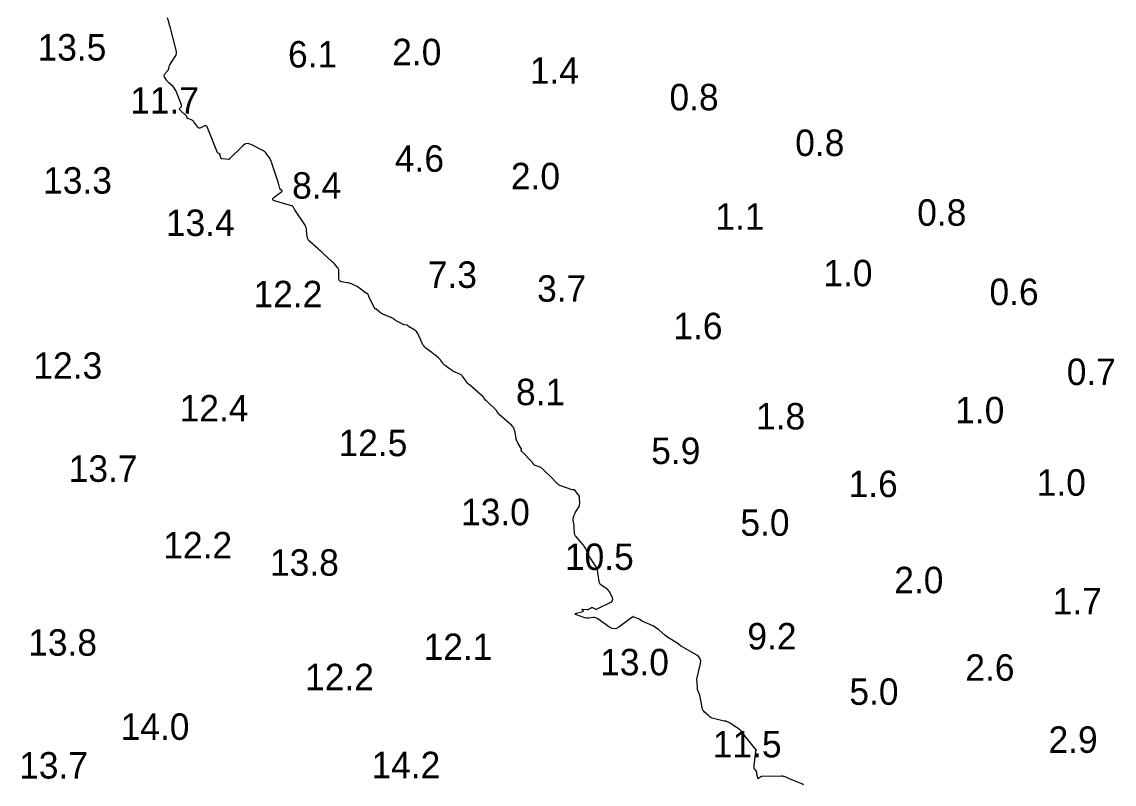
# Model space of a CAD drawing. Extents: x 815352 to 820877, y 582403 to 597439.
# Drawn here: x 817931.2 to 818137.8, y 595665.1 to 595809.2 of the extents above; entities that cross this region are included whole.
import ezdxf

# ---------------------------------------------------------------- set-up
doc = ezdxf.new("R2010")
doc.units = 0
doc.layers.add('V-CONT-EL12', color=7, linetype='Continuous')
doc.layers.add('V-TOPO-SOUN', color=7, linetype='Continuous')

msp = doc.modelspace()

# ---------------------------------------------------------------- linework, layer by layer
at = {"layer": 'V-CONT-EL12'}
msp.add_lwpolyline([(818079.03, 595664.95), (818078.74, 595665.13), (818078.43, 595665.29), (818078.11, 595665.43), (818076.42, 595666.11), (818076.29, 595666.16), (818076.17, 595666.21), (818076.04, 595666.26), (818075.92, 595666.32), (818075.42, 595666.53), (818075.29, 595666.57), (818075.16, 595666.61), (818075.03, 595666.62), (818074.9, 595666.63), (818071.25, 595666.55), (818071.16, 595666.54), (818071.07, 595666.52), (818070.99, 595666.48), (818070.91, 595666.43), (818070.61, 595666.2), (818070.54, 595666.16), (818070.49, 595666.16), (818070.44, 595666.19), (818070.42, 595666.27), (818070.25, 595667), (818070.24, 595667.05), (818070.23, 595667.11), (818070.22, 595667.17), (818070.21, 595667.22), (818070.18, 595667.45), (818070.17, 595667.5), (818070.15, 595667.55), (818070.12, 595667.6), (818070.08, 595667.64), (818069.78, 595667.98), (818069.75, 595668.03), (818069.72, 595668.08), (818069.71, 595668.13), (818069.71, 595668.18), (818069.73, 595668.41), (818069.73, 595668.46), (818069.73, 595668.52), (818069.74, 595668.57), (818069.75, 595668.63), (818070.03, 595671.33), (818070.03, 595671.36), (818070.04, 595671.38), (818070.05, 595671.41), (818070.07, 595671.43), (818070.13, 595671.51), (818070.14, 595671.53), (818070.15, 595671.56), (818070.14, 595671.58), (818070.13, 595671.6), (818067.91, 595674.31), (818067.82, 595674.41), (818067.74, 595674.52), (818067.66, 595674.62), (818067.58, 595674.73), (818067.25, 595675.15), (818067.17, 595675.25), (818067.08, 595675.34), (818066.98, 595675.43), (818066.87, 595675.51), (818065.25, 595676.57), (818065.17, 595676.62), (818065.09, 595676.66), (818065.01, 595676.7), (818064.92, 595676.74), (818064.49, 595676.95), (818064.45, 595676.96), (818064.42, 595676.97), (818064.39, 595676.97), (818064.35, 595676.98), (818064.22, 595676.98), (818064.18, 595676.98), (818064.15, 595676.99), (818064.11, 595676.99), (818064.08, 595677), (818062.05, 595677.5), (818061.8, 595677.58), (818061.56, 595677.68), (818061.34, 595677.82), (818061.14, 595677.98), (818060.35, 595678.69), (818060.18, 595678.87), (818060.04, 595679.08), (818059.93, 595679.31), (818059.87, 595679.56), (818059.44, 595681.89), (818059.41, 595682.01), (818059.38, 595682.13), (818059.34, 595682.25), (818059.29, 595682.37), (818059.02, 595682.98), (818059.01, 595683.02), (818059, 595683.07), (818058.99, 595683.11), (818058.99, 595683.15), (818058.99, 595683.33), (818058.99, 595683.37), (818058.99, 595683.42), (818058.99, 595683.46), (818058.99, 595683.51), (818058.97, 595684.18), (818058.97, 595684.24), (818058.96, 595684.31), (818058.96, 595684.37), (818058.94, 595684.44), (818058.89, 595684.7), (818058.89, 595684.76), (818058.88, 595684.83), (818058.89, 595684.89), (818058.9, 595684.96), (818059.58, 595687.9), (818059.62, 595688.38), (818059.52, 595688.8), (818059.28, 595689.15), (818058.9, 595689.45), (818055.93, 595691.17), (818055.87, 595691.21), (818055.82, 595691.25), (818055.76, 595691.29), (818055.71, 595691.33), (818055.51, 595691.51), (818055.46, 595691.56), (818055.41, 595691.6), (818055.35, 595691.64), (818055.3, 595691.67), (818053.84, 595692.55), (818053.58, 595692.71), (818053.33, 595692.88), (818053.08, 595693.07), (818052.85, 595693.26), (818051.72, 595694.24), (818051.44, 595694.46), (818051.16, 595694.66), (818050.86, 595694.84), (818050.55, 595695), (818048.56, 595695.92), (818048.5, 595695.95), (818048.44, 595695.98), (818048.38, 595696.02), (818048.33, 595696.06), (818048.1, 595696.22), (818048.05, 595696.26), (818047.99, 595696.3), (818047.93, 595696.33), (818047.86, 595696.36), (818046.86, 595696.76), (818046.83, 595696.77), (818046.81, 595696.77), (818046.79, 595696.76), (818046.77, 595696.74), (818046.7, 595696.66), (818046.68, 595696.65), (818046.66, 595696.63), (818046.64, 595696.61), (818046.62, 595696.59), (818044.14, 595694.76), (818043.72, 595694.53), (818043.3, 595694.45), (818042.87, 595694.52), (818042.44, 595694.74), (818040.14, 595696.37), (818039.94, 595696.48), (818039.74, 595696.55), (818039.53, 595696.58), (818039.3, 595696.58), (818038.39, 595696.47), (818038.17, 595696.45), (818037.94, 595696.47), (818037.73, 595696.51), (818037.51, 595696.58), (818036.1, 595697.12), (818035.94, 595697.2), (818035.89, 595697.28), (818035.95, 595697.35), (818036.12, 595697.41), (818037.37, 595697.73), (818037.42, 595697.75), (818037.44, 595697.78), (818037.44, 595697.81), (818037.4, 595697.86), (818037.22, 595698.06), (818037.19, 595698.1), (818037.19, 595698.13), (818037.22, 595698.15), (818037.27, 595698.15), (818038.13, 595698.12), (818038.23, 595698.12), (818038.33, 595698.14), (818038.43, 595698.17), (818038.52, 595698.22), (818038.88, 595698.45), (818038.97, 595698.49), (818039.07, 595698.51), (818039.16, 595698.49), (818039.25, 595698.46), (818039.64, 595698.23), (818039.74, 595698.19), (818039.84, 595698.17), (818039.94, 595698.18), (818040.04, 595698.22), (818042.64, 595699.53), (818042.85, 595699.67), (818042.96, 595699.85), (818042.98, 595700.05), (818042.91, 595700.3), (818042.41, 595701.38), (818042.29, 595701.6), (818042.14, 595701.79), (818041.96, 595701.96), (818041.76, 595702.11), (818040.91, 595702.65), (818040.71, 595702.8), (818040.57, 595702.98), (818040.46, 595703.18), (818040.4, 595703.42), (818040.04, 595705.9), (818040.03, 595705.95), (818040.02, 595705.99), (818039.99, 595706.03), (818039.96, 595706.06), (818039.83, 595706.2), (818039.8, 595706.24), (818039.77, 595706.28), (818039.74, 595706.31), (818039.72, 595706.35), (818038.39, 595708.4), (818038.32, 595708.5), (818038.26, 595708.61), (818038.21, 595708.73), (818038.17, 595708.84), (818038, 595709.38), (818037.96, 595709.47), (818037.92, 595709.55), (818037.88, 595709.64), (818037.83, 595709.72), (818037.6, 595710.03), (818037.55, 595710.11), (818037.49, 595710.18), (818037.43, 595710.26), (818037.37, 595710.33), (818035.94, 595712.05), (818035.85, 595712.17), (818035.79, 595712.3), (818035.74, 595712.43), (818035.72, 595712.58), (818035.67, 595713.34), (818035.66, 595713.41), (818035.66, 595713.49), (818035.66, 595713.57), (818035.66, 595713.64), (818035.66, 595713.95), (818035.66, 595714.02), (818035.66, 595714.1), (818035.65, 595714.17), (818035.64, 595714.25), (818035.49, 595715.08), (818035.48, 595715.2), (818035.48, 595715.31), (818035.5, 595715.42), (818035.53, 595715.53), (818035.7, 595715.96), (818035.74, 595716.07), (818035.79, 595716.17), (818035.84, 595716.27), (818035.9, 595716.37), (818036.51, 595717.38), (818036.61, 595717.58), (818036.68, 595717.78), (818036.72, 595718), (818036.73, 595718.22), (818036.7, 595719.2), (818036.68, 595719.38), (818036.64, 595719.56), (818036.56, 595719.72), (818036.46, 595719.87), (818035.83, 595720.68), (818035.8, 595720.71), (818035.77, 595720.73), (818035.73, 595720.74), (818035.69, 595720.74), (818035.51, 595720.73), (818035.46, 595720.73), (818035.42, 595720.73), (818035.37, 595720.74), (818035.33, 595720.75), (818033, 595721.59), (818032.88, 595721.64), (818032.76, 595721.71), (818032.65, 595721.79), (818032.54, 595721.88), (818032.15, 595722.28), (818032.05, 595722.38), (818031.95, 595722.48), (818031.85, 595722.58), (818031.75, 595722.68), (818029.61, 595724.76), (818029.5, 595724.86), (818029.37, 595724.95), (818029.24, 595725.02), (818029.09, 595725.08), (818028.32, 595725.32), (818028.26, 595725.35), (818028.21, 595725.38), (818028.16, 595725.42), (818028.12, 595725.47), (818027.96, 595725.68), (818027.92, 595725.73), (818027.87, 595725.78), (818027.83, 595725.83), (818027.78, 595725.88), (818025.76, 595727.98), (818025.72, 595728.02), (818025.7, 595728.06), (818025.69, 595728.11), (818025.69, 595728.17), (818025.71, 595728.38), (818025.71, 595728.44), (818025.7, 595728.49), (818025.69, 595728.54), (818025.66, 595728.58), (818025.02, 595729.66), (818024.91, 595729.85), (818024.82, 595730.06), (818024.75, 595730.27), (818024.7, 595730.49), (818024.45, 595731.88), (818024.37, 595732.17), (818024.25, 595732.44), (818024.08, 595732.68), (818023.87, 595732.9), (818021.49, 595735), (818021.43, 595735.05), (818021.38, 595735.11), (818021.34, 595735.17), (818021.3, 595735.24), (818021.15, 595735.51), (818021.11, 595735.57), (818021.07, 595735.64), (818021.02, 595735.69), (818020.97, 595735.75), (818019.09, 595737.55), (818019.05, 595737.58), (818019.02, 595737.62), (818018.98, 595737.66), (818018.94, 595737.7), (818018.79, 595737.88), (818018.76, 595737.91), (818018.73, 595737.95), (818018.71, 595737.98), (818018.69, 595738.02), (818018.61, 595738.17), (818018.58, 595738.21), (818018.56, 595738.24), (818018.53, 595738.27), (818018.5, 595738.3), (818015.88, 595740.58), (818015.7, 595740.74), (818015.54, 595740.91), (818015.39, 595741.09), (818015.25, 595741.28), (818014.71, 595742.07), (818014.57, 595742.24), (818014.41, 595742.4), (818014.23, 595742.52), (818014.03, 595742.63), (818012.96, 595743.09), (818012.86, 595743.13), (818012.77, 595743.18), (818012.68, 595743.24), (818012.59, 595743.3), (818012.24, 595743.57), (818012.16, 595743.63), (818012.07, 595743.69), (818011.98, 595743.76), (818011.89, 595743.82), (818011.28, 595744.23), (818011.15, 595744.32), (818011.03, 595744.43), (818010.93, 595744.55), (818010.83, 595744.67), (818010.48, 595745.21), (818010.38, 595745.34), (818010.28, 595745.46), (818010.17, 595745.57), (818010.05, 595745.68), (818009.38, 595746.22), (818009.23, 595746.34), (818009.08, 595746.46), (818008.92, 595746.58), (818008.77, 595746.7), (818007.65, 595747.55), (818007.43, 595747.74), (818007.24, 595747.96), (818007.07, 595748.19), (818006.94, 595748.45), (818006.1, 595750.31), (818006, 595750.5), (818005.87, 595750.67), (818005.72, 595750.81), (818005.54, 595750.93), (818004.46, 595751.55), (818004.43, 595751.57), (818004.4, 595751.59), (818004.37, 595751.62), (818004.35, 595751.65), (818004.27, 595751.77), (818004.24, 595751.8), (818004.21, 595751.83), (818004.18, 595751.84), (818004.15, 595751.85), (818003.56, 595751.97), (818003.45, 595751.99), (818003.35, 595752.03), (818003.25, 595752.07), (818003.15, 595752.12), (818002.15, 595752.65), (818002.05, 595752.71), (818001.95, 595752.76), (818001.85, 595752.82), (818001.76, 595752.88), (818001.38, 595753.13), (818001.29, 595753.19), (818001.19, 595753.25), (818001.09, 595753.3), (818000.99, 595753.34), (817999.51, 595753.98), (817999.36, 595754.05), (817999.22, 595754.13), (817999.09, 595754.22), (817998.96, 595754.32), (817998.26, 595754.92), (817998.24, 595754.93), (817998.22, 595754.94), (817998.2, 595754.95), (817998.18, 595754.94), (817998.08, 595754.93), (817998.06, 595754.94), (817998.04, 595754.94), (817998.02, 595754.96), (817998.01, 595754.97), (817996.87, 595757.3), (817996.85, 595757.35), (817996.83, 595757.4), (817996.81, 595757.45), (817996.79, 595757.5), (817996.72, 595757.72), (817996.7, 595757.76), (817996.68, 595757.79), (817996.64, 595757.82), (817996.6, 595757.84), (817996.42, 595757.89), (817996.37, 595757.9), (817996.33, 595757.92), (817996.29, 595757.94), (817996.25, 595757.97), (817995.08, 595758.9), (817994.91, 595759.03), (817994.74, 595759.14), (817994.55, 595759.24), (817994.36, 595759.33), (817993.57, 595759.67), (817993.37, 595759.75), (817993.17, 595759.81), (817992.97, 595759.86), (817992.76, 595759.9), (817991.7, 595760.06), (817991.49, 595760.12), (817991.33, 595760.24), (817991.24, 595760.41), (817991.2, 595760.63), (817991.18, 595762.15), (817991.16, 595762.32), (817991.12, 595762.49), (817991.05, 595762.64), (817990.95, 595762.78), (817990.35, 595763.5), (817990.31, 595763.55), (817990.27, 595763.6), (817990.23, 595763.64), (817990.18, 595763.68), (817989.99, 595763.84), (817989.94, 595763.88), (817989.89, 595763.92), (817989.85, 595763.96), (817989.8, 595764), (817988.37, 595765.32), (817988.11, 595765.55), (817987.86, 595765.79), (817987.6, 595766.02), (817987.34, 595766.24), (817985.74, 595767.64), (817985.54, 595767.85), (817985.38, 595768.09), (817985.28, 595768.35), (817985.22, 595768.64), (817985.1, 595769.85), (817985.05, 595770.14), (817984.97, 595770.43), (817984.86, 595770.7), (817984.7, 595770.95), (817982.88, 595773.7), (817982.83, 595773.77), (817982.79, 595773.84), (817982.74, 595773.91), (817982.7, 595773.98), (817982.52, 595774.27), (817982.47, 595774.33), (817982.41, 595774.39), (817982.34, 595774.43), (817982.26, 595774.46), (817979.03, 595775.38), (817978.78, 595775.49), (817978.68, 595775.63), (817978.72, 595775.8), (817978.91, 595775.99), (817980.4, 595777.17), (817980.44, 595777.21), (817980.45, 595777.25), (817980.44, 595777.3), (817980.4, 595777.34), (817980.18, 595777.51), (817980.13, 595777.56), (817980.09, 595777.61), (817980.06, 595777.67), (817980.03, 595777.74), (817979.76, 595778.72), (817979.71, 595778.91), (817979.65, 595779.1), (817979.6, 595779.28), (817979.54, 595779.47), (817978.47, 595782.71), (817978.39, 595782.93), (817978.29, 595783.14), (817978.18, 595783.34), (817978.05, 595783.53), (817977.49, 595784.29), (817977.35, 595784.47), (817977.18, 595784.63), (817977, 595784.77), (817976.8, 595784.89), (817974.59, 595786.04), (817974.17, 595786.19), (817973.76, 595786.2), (817973.38, 595786.07), (817973.02, 595785.8), (817970.51, 595783.31), (817970.5, 595783.3), (817970.49, 595783.29), (817970.48, 595783.28), (817970.47, 595783.26), (817970.44, 595783.2), (817970.43, 595783.19), (817970.42, 595783.18), (817970.4, 595783.18), (817970.39, 595783.18), (817969.13, 595783.32), (817969.03, 595783.34), (817968.96, 595783.39), (817968.9, 595783.46), (817968.87, 595783.54), (817968.71, 595784.12), (817968.7, 595784.13), (817968.7, 595784.14), (817968.71, 595784.15), (817968.71, 595784.16), (817968.73, 595784.19), (817968.74, 595784.2), (817968.74, 595784.21), (817968.73, 595784.22), (817968.72, 595784.22), (817968.34, 595784.42), (817968.28, 595784.46), (817968.23, 595784.51), (817968.19, 595784.56), (817968.15, 595784.63), (817966.28, 595789.35), (817966.2, 595789.49), (817966.09, 595789.58), (817965.95, 595789.59), (817965.79, 595789.54), (817965.09, 595789.19), (817964.92, 595789.13), (817964.76, 595789.14), (817964.63, 595789.21), (817964.5, 595789.33), (817963.76, 595790.34), (817963.67, 595790.45), (817963.57, 595790.54), (817963.45, 595790.62), (817963.33, 595790.68), (817962.6, 595790.96), (817962.57, 595790.97), (817962.54, 595791), (817962.52, 595791.03), (817962.51, 595791.07), (817962.47, 595791.23), (817962.46, 595791.27), (817962.44, 595791.31), (817962.42, 595791.34), (817962.39, 595791.37), (817961.11, 595792.59), (817961.06, 595792.66), (817961.04, 595792.74), (817961.05, 595792.81), (817961.1, 595792.88), (817961.38, 595793.18), (817961.43, 595793.26), (817961.46, 595793.34), (817961.46, 595793.43), (817961.44, 595793.52), (817960.35, 595796.23), (817960.25, 595796.44), (817960.13, 595796.63), (817959.99, 595796.81), (817959.83, 595796.98), (817959.05, 595797.69), (817958.92, 595797.81), (817958.81, 595797.94), (817958.7, 595798.08), (817958.6, 595798.23), (817958.23, 595798.83), (817958.16, 595798.98), (817958.15, 595799.12), (817958.19, 595799.25), (817958.28, 595799.38), (817958.84, 595800), (817958.9, 595800.08), (817958.95, 595800.17), (817958.99, 595800.26), (817959.02, 595800.36), (817959.09, 595800.76), (817959.12, 595800.86), (817959.15, 595800.95), (817959.2, 595801.04), (817959.25, 595801.13), (817960.26, 595802.65), (817960.41, 595802.94), (817960.49, 595803.24), (817960.51, 595803.55), (817960.45, 595803.87), (817959.26, 595808.29), (817959.21, 595808.47), (817959.17, 595808.64), (817959.12, 595808.82), (817959.07, 595808.99), (817958.81, 595810)], dxfattribs=at)

# ---------------------------------------------------------------- texts
at = {"layer": 'V-TOPO-SOUN'}
for s, p in [('13.5 ', (817934.21, 595801.91)), ('6.1', (817981.57, 595800.6)), ('2.0', (818001.28, 595801.03)), ('1.4', (818027.3, 595797.51)), ('0.8', (818053.71, 595792.5)), ('11.7 ', (817951.73, 595791.87)), ('0.8', (818077.49, 595783.87)), ('4.6', (818001.78, 595780.88)), ('2.0', (818023.72, 595777.57)), ('13.3 ', (817935.26, 595776.75)), ('8.4', (817982.35, 595775.8)), ('1.1', (818062.38, 595769.92)), ('0.8', (818100.56, 595770.68)), ('13.4 ', (817958.48, 595768.74)), ('7.3', (818008.01, 595758.93)), ('1.0', (818082.81, 595759.23)), ('12.2 ', (817975.05, 595755.26)), ('3.7', (818028.68, 595756.31)), ('0.6', (818114.22, 595755.68)), ('1.6', (818054.44, 595749.22)), ('12.3 ', (817933.42, 595741.74)), ('0.7', (818128.84, 595740.56)), ('8.1', (818024.68, 595736.75)), ('12.4 ', (817961.08, 595733.67)), ('1.8', (818070.08, 595732.16)), ('1.0', (818107.74, 595733.31)), ('12.5 ', (817991.13, 595727.11)), ('5.9', (818050.26, 595725.63)), ('13.7 ', (817940.11, 595722.25)), ('1.6', (818087.58, 595719.37)), ('1.0', (818123.16, 595719.63)), ('13.0 ', (818014.29, 595714.05)), ('5.0', (818067.12, 595712.05)), ('12.2 ', (817957.99, 595707.78)), ('10.5 ', (818033.94, 595705.59)), ('13.8 ', (817978.17, 595704.5)), ('2.0', (818096.22, 595701.19)), ('1.7', (818126.18, 595697.19)), ('13.8 ', (817932.44, 595689.38)), ('9.2', (818068.44, 595690.56)), ('12.1 ', (818007.21, 595688.56)), ('13.0 ', (818040.6, 595685.67)), ('2.6', (818109.66, 595684.65)), ('12.2 ', (817984.8, 595682.85)), ('5.0', (818087.73, 595680.09)), ('14.0 ', (817949.92, 595673.47)), ('2.9', (818125.39, 595671.01)), ('11.5 ', (818061.9, 595670.15)), ('13.7 ', (817930.73, 595666.15)), ('14.2 ', (817997.36, 595666.22))]:
    msp.add_text(s, height=5, dxfattribs=at).set_placement(p)

doc.saveas('drawing.dxf')
